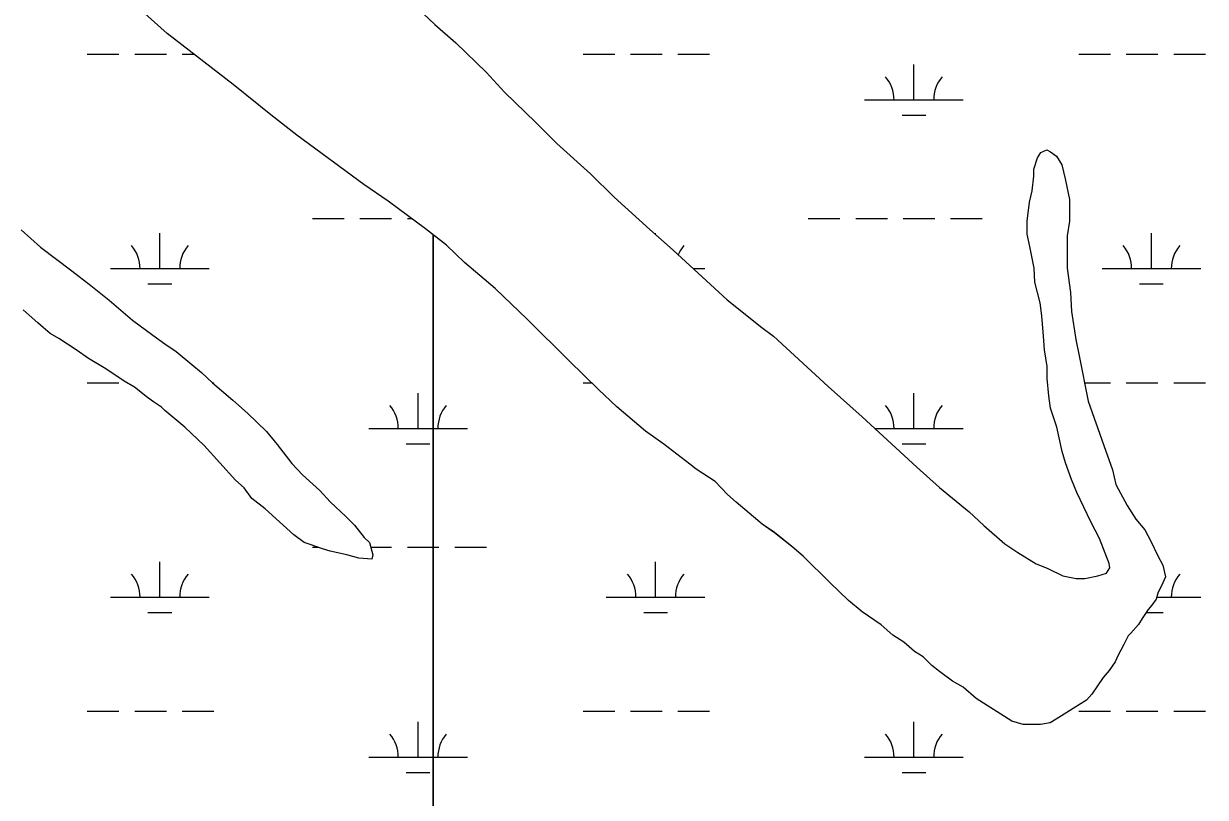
# Model space of a CAD drawing. Extents: x 3177185 to 3215018, y 812988 to 838321.
# Drawn here: x 3210900 to 3212097, y 818631 to 819414 of the extents above; entities that cross this region are included whole.
import ezdxf

# ---------------------------------------------------------------- set-up
doc = ezdxf.new("R2010")
doc.units = 0
doc.layers.add('V-SITE-VEGE', color=7, linetype='Continuous')
doc.layers.add('V-WETL-SWMP', color=7, linetype='Continuous')

msp = doc.modelspace()

# ---------------------------------------------------------------- linework, layer by layer
at = {"layer": 'V-SITE-VEGE'}
for p, q in [((3211045.6, 819404), (3211020, 819426.8)), ((3211314.8, 819414.7), (3211316.6, 819413)), ((3211316.6, 819413), (3211337.7, 819394.5)), ((3211112.5, 819352.1), (3211045.6, 819404)), ((3211337.7, 819394.5), (3211368.5, 819364.7)), ((3211368.5, 819364.7), (3211387, 819344.4)), ((3211150.4, 819321.4), (3211112.5, 819352.1)), ((3211387, 819344.4), (3211418.8, 819313.7)), ((3211176.8, 819301.1), (3211150.4, 819321.4)), ((3211418.8, 819313.7), (3211439.9, 819292.6)), ((3211244.6, 819251), (3211176.8, 819301.1)), ((3211439.9, 819292.6), (3211474.2, 819261.8)), ((3211926.5, 819278), (3211930, 819283.3)), ((3211930, 819283.3), (3211936.2, 819286)), ((3211936.2, 819286), (3211939.7, 819284.2)), ((3211939.7, 819284.2), (3211945.9, 819279.8)), ((3211923, 819266.6), (3211926.5, 819278)), ((3211945.9, 819279.8), (3211951.1, 819271)), ((3211951.1, 819271), (3211954.7, 819256.9)), ((3211474.2, 819261.8), (3211498, 819238.1)), ((3211921.3, 819244.6), (3211923, 819259.6)), ((3211923, 819259.6), (3211923, 819266.6)), ((3211954.7, 819256.9), (3211959.1, 819235.8)), ((3211269.2, 819234.3), (3211244.6, 819251)), ((3211918.6, 819233.1), (3211921.3, 819244.6)), ((3211307.1, 819206.2), (3211269.2, 819234.3)), ((3211498, 819238.1), (3211534.1, 819205.5)), ((3211916, 819213.8), (3211918.6, 819233.1)), ((3211959.1, 819235.8), (3211959.1, 819213.8)), ((3211916, 819200.6), (3211916, 819213.8)), ((3211959.1, 819213.8), (3211956.5, 819198.9)), ((3210897.9, 819205), (3210917.3, 819187.4)), ((3211314.8, 819200.1), (3211307.1, 819206.2)), ((3211328.2, 819189.5), (3211314.8, 819200.1)), ((3211314.8, 819200.1), (3211314.8, 818329.5)), ((3211314.8, 818329.5), (3211314.8, 819200.1)), ((3211534.1, 819205.5), (3211557.9, 819184.4)), ((3211918.7, 819188.3), (3211916, 819200.6)), ((3211956.5, 819198.9), (3211956.5, 819166.3)), ((3210917.3, 819187.4), (3210949, 819163.7)), ((3211346.7, 819171.9), (3211328.2, 819189.5)), ((3211923.1, 819166.3), (3211918.7, 819188.3)), ((3211557.9, 819184.4), (3211612.5, 819134.3)), ((3210949, 819163.7), (3210968.4, 819148.7)), ((3211377.5, 819145.6), (3211346.7, 819171.9)), ((3211924, 819152.2), (3211923.1, 819166.3)), ((3211956.5, 819166.3), (3211960.1, 819141.7)), ((3210968.4, 819148.7), (3210986.9, 819133.8)), ((3211929.3, 819131.1), (3211924, 819152.2)), ((3211410.1, 819114.8), (3211377.5, 819145.6)), ((3211960.1, 819141.7), (3211961, 819122.3)), ((3210986.9, 819133.8), (3211010.6, 819113.6)), ((3211612.5, 819134.3), (3211647.7, 819106.2)), ((3211931, 819117.9), (3211929.3, 819131.1)), ((3210905.9, 819118.8), (3210899.8, 819124)), ((3210914.7, 819110.8), (3210905.9, 819118.8)), ((3211010.6, 819113.6), (3211030.9, 819098.6)), ((3211452.4, 819072.6), (3211410.1, 819114.8)), ((3211932.8, 819097.6), (3211931, 819117.9)), ((3211961, 819122.3), (3211965.4, 819094.2)), ((3210920, 819106.4), (3210914.7, 819110.8)), ((3210927.1, 819100.3), (3210920, 819106.4)), ((3211647.7, 819106.2), (3211659.2, 819097.4)), ((3210935.9, 819095), (3210927.1, 819100.3)), ((3210953.5, 819083.6), (3210935.9, 819095)), ((3211030.9, 819098.6), (3211043.2, 819089.8)), ((3211043.2, 819089.8), (3211054.7, 819081.9)), ((3211659.2, 819097.4), (3211714.6, 819046.4)), ((3211933.7, 819083.6), (3211932.8, 819097.6)), ((3211965.4, 819094.2), (3211968.9, 819077.4)), ((3210965.8, 819074.8), (3210953.5, 819083.6)), ((3211054.7, 819081.9), (3211070.5, 819068.7)), ((3211936.4, 819066.9), (3211933.7, 819083.6)), ((3211968.9, 819077.4), (3211977.8, 819031.7)), ((3210983.4, 819064.3), (3210965.8, 819074.8)), ((3211070.5, 819068.7), (3211080.2, 819060.8)), ((3211482.3, 819043.6), (3211452.4, 819072.6)), ((3211936.4, 819054.5), (3211936.4, 819066.9)), ((3211001.9, 819052), (3210983.4, 819064.3)), ((3211080.2, 819060.8), (3211091.6, 819050.3)), ((3211938.2, 819036.9), (3211936.4, 819054.5)), ((3211012.5, 819045.8), (3211001.9, 819052)), ((3211025.7, 819035.3), (3211012.5, 819045.8)), ((3211091.6, 819050.3), (3211111.9, 819032.7)), ((3211500.8, 819026), (3211482.3, 819043.6)), ((3211714.6, 819046.4), (3211749, 819015.7)), ((3211031.8, 819030.9), (3211025.7, 819035.3)), ((3211039.8, 819025.6), (3211031.8, 819030.9)), ((3211111.9, 819032.7), (3211126.9, 819019.5)), ((3211939.9, 819024.6), (3211938.2, 819036.9)), ((3211977.8, 819031.7), (3211993.6, 818986.8)), ((3211043.3, 819022.1), (3211039.8, 819025.6)), ((3211063.5, 819005.4), (3211043.3, 819022.1)), ((3211126.9, 819019.5), (3211146.2, 819001.1)), ((3211529.9, 819001.4), (3211500.8, 819026)), ((3211946.1, 819005.3), (3211939.9, 819024.6)), ((3211082.9, 818986.9), (3211063.5, 819005.4)), ((3211749, 819015.7), (3211804.5, 818964.7)), ((3211951.4, 818980.6), (3211946.1, 819005.3)), ((3211146.2, 819001.1), (3211156.8, 818987.9)), ((3211548.4, 818988.2), (3211529.9, 819001.4)), ((3211114.6, 818951.7), (3211082.9, 818986.9)), ((3211156.8, 818987.9), (3211171.8, 818968.5)), ((3211574.8, 818968), (3211548.4, 818988.2)), ((3211993.6, 818986.8), (3212002.5, 818962.2)), ((3211954.9, 818969.2), (3211951.4, 818980.6)), ((3211961.1, 818952.5), (3211954.9, 818969.2)), ((3211171.8, 818968.5), (3211182.4, 818957.1)), ((3211581, 818962.7), (3211574.8, 818968)), ((3211600.3, 818950.4), (3211581, 818962.7)), ((3211804.5, 818964.7), (3211827.4, 818944.4)), ((3212002.5, 818962.2), (3212006, 818947.2)), ((3211123.4, 818943.8), (3211114.6, 818951.7)), ((3211182.4, 818957.1), (3211200, 818941.3)), ((3211612.7, 818937.2), (3211600.3, 818950.4)), ((3211966.4, 818939.3), (3211961.1, 818952.5)), ((3212006, 818947.2), (3212017.4, 818926.1)), ((3211131.3, 818933.3), (3211123.4, 818943.8)), ((3211144.6, 818922.7), (3211131.3, 818933.3)), ((3211200, 818941.3), (3211210.5, 818929.8)), ((3211621.5, 818929.3), (3211612.7, 818937.2)), ((3211827.4, 818944.4), (3211857.3, 818919.8)), ((3211980.5, 818909.4), (3211966.4, 818939.3)), ((3211173.6, 818896.4), (3211144.6, 818922.7)), ((3211210.5, 818929.8), (3211226.4, 818914.9)), ((3211647.9, 818907.3), (3211621.5, 818929.3)), ((3212017.4, 818926.1), (3212026.3, 818912.1)), ((3211226.4, 818914.9), (3211235.2, 818906.1)), ((3211857.3, 818919.8), (3211872.3, 818905.8)), ((3211989.3, 818892.7), (3211980.5, 818909.4)), ((3212026.3, 818912.1), (3212035.1, 818901.5)), ((3211235.2, 818906.1), (3211244.9, 818893.8)), ((3211660.2, 818898.6), (3211647.9, 818907.3)), ((3211677.8, 818884.5), (3211660.2, 818898.6)), ((3211872.3, 818905.8), (3211893.4, 818887.3)), ((3212035.1, 818901.5), (3212041.2, 818890.1)), ((3211184.2, 818888.5), (3211173.6, 818896.4)), ((3211190.3, 818886.7), (3211184.2, 818888.5)), ((3211202.7, 818882.3), (3211190.3, 818886.7)), ((3211244.9, 818893.8), (3211250.2, 818888.5)), ((3211250.2, 818888.5), (3211253.7, 818876.2)), ((3211893.4, 818887.3), (3211906.6, 818878.5)), ((3211999, 818867.2), (3211989.3, 818892.7)), ((3212041.2, 818890.1), (3212048.3, 818875.1)), ((3211210.6, 818879.7), (3211202.7, 818882.3)), ((3211227.3, 818876.2), (3211210.6, 818879.7)), ((3211239.6, 818872.7), (3211227.3, 818876.2)), ((3211253.7, 818876.2), (3211252.8, 818871.8)), ((3211689.3, 818874.8), (3211677.8, 818884.5)), ((3211716.6, 818847.6), (3211689.3, 818874.8)), ((3211906.6, 818878.5), (3211925.1, 818867.1)), ((3212048.3, 818875.1), (3212053.6, 818865.5)), ((3211252.8, 818871.8), (3211239.6, 818872.7)), ((3211925.1, 818867.1), (3211936.5, 818862.7)), ((3211936.5, 818862.7), (3211952.4, 818854.8)), ((3211996.4, 818857.5), (3211999.9, 818862.8)), ((3211999.9, 818862.8), (3211999, 818867.2)), ((3212053.6, 818865.5), (3212056.2, 818854)), ((3211952.4, 818854.8), (3211965.6, 818852.2)), ((3211965.6, 818852.2), (3211974.4, 818852.2)), ((3211974.4, 818852.2), (3211987.6, 818854.8)), ((3211987.6, 818854.8), (3211996.4, 818857.5)), ((3212056.2, 818854), (3212053.6, 818847.9)), ((3211735.1, 818830), (3211716.6, 818847.6)), ((3212053.6, 818847.9), (3212048.3, 818837.3)), ((3211749.2, 818818.5), (3211735.1, 818830)), ((3212046.6, 818831.1), (3212042.2, 818825)), ((3212048.3, 818837.3), (3212046.6, 818831.1)), ((3211768.5, 818805.4), (3211749.2, 818818.5)), ((3212038.7, 818820.6), (3212032.5, 818811.8)), ((3212042.2, 818825), (3212038.7, 818820.6)), ((3211780, 818794.8), (3211768.5, 818805.4)), ((3212029, 818805.6), (3212021.1, 818796.8)), ((3212032.5, 818811.8), (3212029, 818805.6)), ((3211791.4, 818787.8), (3211780, 818794.8)), ((3212018.4, 818794.1), (3212014, 818785.3)), ((3212021.1, 818796.8), (3212018.4, 818794.1)), ((3211802, 818778.1), (3211791.4, 818787.8)), ((3211810.8, 818772.8), (3211802, 818778.1)), ((3212014, 818785.3), (3212007.9, 818773.9)), ((3211819.6, 818764.1), (3211810.8, 818772.8)), ((3212005.3, 818767.7), (3211999.1, 818758.9)), ((3212007.9, 818773.9), (3212005.3, 818767.7)), ((3211827.5, 818757.9), (3211819.6, 818764.1)), ((3211840.7, 818748.2), (3211827.5, 818757.9)), ((3211999.1, 818758.9), (3211993, 818751.9)), ((3211851.3, 818742.1), (3211840.7, 818748.2)), ((3211864.5, 818730.7), (3211851.3, 818742.1)), ((3211993, 818751.9), (3211981.5, 818735.2)), ((3211900.6, 818707.8), (3211864.5, 818730.7)), ((3211981.5, 818735.2), (3211976.3, 818729)), ((3211976.3, 818729), (3211945.5, 818709.6)), ((3211912, 818704.3), (3211900.6, 818707.8)), ((3211939.3, 818706.1), (3211929.6, 818704.3)), ((3211945.5, 818709.6), (3211939.3, 818706.1)), ((3211929.6, 818704.3), (3211912, 818704.3))]:
    msp.add_line(p, q, dxfattribs=at)
at = {"layer": 'V-WETL-SWMP'}
for p, q in [((3211284.9, 819442.9), (3211316.6, 819413)), ((3211045.6, 819404), (3211020, 819426.8)), ((3211316.6, 819413), (3211337.7, 819394.5)), ((3211112.5, 819352.1), (3211045.6, 819404)), ((3211337.7, 819394.5), (3211368.6, 819364.7)), ((3210964.7, 819383), (3210996.7, 819383)), ((3211012.7, 819383), (3211044.7, 819383)), ((3211060.7, 819383), (3211072.6, 819383)), ((3211466.6, 819383), (3211498.6, 819383)), ((3211514.6, 819383), (3211546.6, 819383)), ((3211562.6, 819383), (3211594.6, 819383)), ((3211968.5, 819383), (3212000.5, 819383)), ((3212016.5, 819383), (3212048.5, 819383)), ((3212064.5, 819383), (3212096.5, 819383)), ((3211368.6, 819364.7), (3211387, 819344.4)), ((3211801.5, 819336.6), (3211801.5, 819372.6)), ((3211150.4, 819321.4), (3211112.5, 819352.1)), ((3211387, 819344.4), (3211418.8, 819313.7)), ((3211751.5, 819336.6), (3211851.5, 819336.6)), ((3211176.8, 819301.1), (3211150.4, 819321.4)), ((3211789.5, 819321.1), (3211813.5, 819321.1)), ((3211418.8, 819313.7), (3211439.9, 819292.6)), ((3211244.6, 819251), (3211176.8, 819301.1)), ((3211439.9, 819292.6), (3211474.2, 819261.8)), ((3211926.5, 819278), (3211930, 819283.3)), ((3211930, 819283.3), (3211936.2, 819286)), ((3211936.2, 819286), (3211939.7, 819284.2)), ((3211939.7, 819284.2), (3211945.9, 819279.8)), ((3211923, 819266.6), (3211926.5, 819278)), ((3211945.9, 819279.8), (3211951.1, 819271)), ((3211951.1, 819271), (3211954.7, 819256.9)), ((3211474.2, 819261.8), (3211498, 819238.1)), ((3211921.3, 819244.6), (3211923, 819259.5)), ((3211923, 819259.5), (3211923, 819266.6)), ((3211954.7, 819256.9), (3211959.1, 819235.8)), ((3211269.2, 819234.3), (3211244.6, 819251)), ((3211918.6, 819233.1), (3211921.3, 819244.6)), ((3211307.1, 819206.2), (3211269.2, 819234.3)), ((3211498, 819238.1), (3211534.1, 819205.5)), ((3211916, 819213.8), (3211918.6, 819233.1)), ((3211959.1, 819235.8), (3211959.1, 819213.8)), ((3211192.7, 819216.5), (3211224.7, 819216.5)), ((3211240.7, 819216.5), (3211272.7, 819216.5)), ((3211288.7, 819216.5), (3211293.2, 819216.5)), ((3211694.6, 819216.5), (3211726.6, 819216.5)), ((3211742.6, 819216.5), (3211774.6, 819216.5)), ((3211790.6, 819216.5), (3211822.6, 819216.5)), ((3211838.6, 819216.5), (3211870.6, 819216.5)), ((3211916, 819200.6), (3211916, 819213.8)), ((3211959.1, 819213.8), (3211956.5, 819198.9)), ((3210897.9, 819205), (3210917.3, 819187.4)), ((3211038.1, 819165.8), (3211038.1, 819201.8)), ((3211328.2, 819189.5), (3211307.1, 819206.2)), ((3211534.1, 819205.5), (3211557.9, 819184.4)), ((3211540, 819200.3), (3211540, 819201.8)), ((3211918.7, 819188.3), (3211916, 819200.6)), ((3211956.5, 819198.9), (3211956.5, 819166.3)), ((3212041.9, 819165.8), (3212041.9, 819201.8)), ((3210917.3, 819187.4), (3210949, 819163.7)), ((3211346.7, 819171.9), (3211328.2, 819189.5)), ((3211923.1, 819166.3), (3211918.7, 819188.3)), ((3211557.9, 819184.4), (3211612.5, 819134.3)), ((3210949, 819163.7), (3210968.4, 819148.7)), ((3210988.1, 819165.8), (3211088.1, 819165.8)), ((3211377.5, 819145.6), (3211346.7, 819171.9)), ((3211578.2, 819165.8), (3211590, 819165.8)), ((3211924, 819152.2), (3211923.1, 819166.3)), ((3211956.5, 819166.3), (3211960.1, 819141.7)), ((3211991.9, 819165.8), (3212091.9, 819165.8)), ((3210968.4, 819148.7), (3210986.9, 819133.8)), ((3211026.1, 819150.3), (3211050.1, 819150.3)), ((3211929.3, 819131.1), (3211924, 819152.2)), ((3212029.9, 819150.3), (3212053.9, 819150.3)), ((3211410.1, 819114.8), (3211377.5, 819145.6)), ((3211960.1, 819141.7), (3211961, 819122.3)), ((3210986.9, 819133.8), (3211010.6, 819113.6)), ((3211612.5, 819134.3), (3211647.7, 819106.2)), ((3211931, 819117.9), (3211929.3, 819131.1)), ((3210905.9, 819118.8), (3210899.8, 819124)), ((3210914.7, 819110.8), (3210905.9, 819118.8)), ((3211010.6, 819113.6), (3211030.9, 819098.6)), ((3211452.4, 819072.6), (3211410.1, 819114.8)), ((3211932.8, 819097.6), (3211931, 819117.9)), ((3211961, 819122.3), (3211965.4, 819094.2)), ((3210920, 819106.4), (3210914.7, 819110.8)), ((3210927.1, 819100.3), (3210920, 819106.4)), ((3211647.7, 819106.2), (3211659.2, 819097.4)), ((3210935.9, 819095), (3210927.1, 819100.3)), ((3210953.5, 819083.6), (3210935.9, 819095)), ((3211030.9, 819098.6), (3211043.2, 819089.8)), ((3211043.2, 819089.8), (3211054.7, 819081.9)), ((3211659.2, 819097.4), (3211714.6, 819046.4)), ((3211933.7, 819083.6), (3211932.8, 819097.6)), ((3211965.4, 819094.2), (3211968.9, 819077.4)), ((3210965.8, 819074.8), (3210953.5, 819083.6)), ((3211054.7, 819081.9), (3211070.5, 819068.7)), ((3211936.4, 819066.9), (3211933.7, 819083.6)), ((3211968.9, 819077.4), (3211977.8, 819031.7)), ((3210983.4, 819064.3), (3210965.8, 819074.8)), ((3211070.5, 819068.7), (3211080.2, 819060.8)), ((3211482.3, 819043.6), (3211452.4, 819072.6)), ((3211936.4, 819054.5), (3211936.4, 819066.9)), ((3211001.9, 819052), (3210983.4, 819064.3)), ((3211080.2, 819060.8), (3211091.6, 819050.3)), ((3211938.2, 819036.9), (3211936.4, 819054.5)), ((3210964.7, 819050.3), (3210996.7, 819050.3)), ((3211012.5, 819045.8), (3211001.9, 819052)), ((3211025.7, 819035.3), (3211012.5, 819045.8)), ((3211091.6, 819050.3), (3211111.9, 819032.7)), ((3211091.6, 819050.3), (3211092.7, 819050.3)), ((3211466.6, 819050.3), (3211475.4, 819050.3)), ((3211500.8, 819026), (3211482.3, 819043.6)), ((3211714.6, 819046.4), (3211749, 819015.7)), ((3211974.2, 819050.3), (3212000.5, 819050.3)), ((3212016.5, 819050.3), (3212048.5, 819050.3)), ((3212064.5, 819050.3), (3212096.5, 819050.3)), ((3211031.8, 819030.9), (3211025.7, 819035.3)), ((3211039.7, 819025.6), (3211031.8, 819030.9)), ((3211111.9, 819032.7), (3211126.9, 819019.5)), ((3211299.6, 819003.9), (3211299.6, 819039.9)), ((3211801.5, 819003.9), (3211801.5, 819039.9)), ((3211939.9, 819024.6), (3211938.2, 819036.9)), ((3211977.8, 819031.7), (3211993.6, 818986.8)), ((3211043.3, 819022.1), (3211039.7, 819025.6)), ((3211063.5, 819005.4), (3211043.3, 819022.1)), ((3211126.9, 819019.5), (3211146.2, 819001.1)), ((3211529.9, 819001.4), (3211500.8, 819026)), ((3211946.1, 819005.3), (3211939.9, 819024.6)), ((3211082.9, 818986.9), (3211063.5, 819005.4)), ((3211749, 819015.7), (3211804.5, 818964.7)), ((3211951.4, 818980.6), (3211946.1, 819005.3)), ((3211146.2, 819001.1), (3211156.8, 818987.9)), ((3211249.6, 819003.9), (3211349.6, 819003.9)), ((3211548.4, 818988.2), (3211529.9, 819001.4)), ((3211761.8, 819003.9), (3211851.5, 819003.9)), ((3211114.6, 818951.7), (3211082.9, 818986.9)), ((3211156.8, 818987.9), (3211171.8, 818968.5)), ((3211287.6, 818988.5), (3211311.6, 818988.5)), ((3211574.8, 818968), (3211548.4, 818988.2)), ((3211789.5, 818988.5), (3211813.5, 818988.5)), ((3211993.6, 818986.8), (3212002.5, 818962.2)), ((3211954.9, 818969.2), (3211951.4, 818980.6)), ((3211961.1, 818952.5), (3211954.9, 818969.2)), ((3211171.8, 818968.5), (3211182.4, 818957.1)), ((3211581, 818962.7), (3211574.8, 818968)), ((3211600.3, 818950.4), (3211581, 818962.7)), ((3211804.5, 818964.7), (3211827.4, 818944.4)), ((3212002.5, 818962.2), (3212006, 818947.2)), ((3211123.4, 818943.8), (3211114.6, 818951.7)), ((3211182.4, 818957.1), (3211200, 818941.3)), ((3211612.7, 818937.2), (3211600.3, 818950.4)), ((3211966.4, 818939.3), (3211961.1, 818952.5)), ((3212006, 818947.2), (3212017.4, 818926.1)), ((3211131.3, 818933.3), (3211123.4, 818943.8)), ((3211144.6, 818922.7), (3211131.3, 818933.3)), ((3211200, 818941.3), (3211210.5, 818929.8)), ((3211621.5, 818929.3), (3211612.7, 818937.2)), ((3211827.4, 818944.4), (3211857.3, 818919.8)), ((3211980.5, 818909.4), (3211966.4, 818939.3)), ((3211173.6, 818896.4), (3211144.6, 818922.7)), ((3211210.5, 818929.8), (3211226.4, 818914.9)), ((3211647.9, 818907.3), (3211621.5, 818929.3)), ((3212017.4, 818926.1), (3212026.3, 818912.1)), ((3211226.4, 818914.9), (3211235.2, 818906.1)), ((3211857.3, 818919.8), (3211872.3, 818905.8)), ((3211989.3, 818892.7), (3211980.5, 818909.4)), ((3212026.3, 818912.1), (3212035.1, 818901.5)), ((3211235.2, 818906.1), (3211244.9, 818893.8)), ((3211660.2, 818898.5), (3211647.9, 818907.3)), ((3211677.8, 818884.5), (3211660.2, 818898.5)), ((3211872.3, 818905.8), (3211893.4, 818887.3)), ((3212035.1, 818901.5), (3212041.2, 818890.1)), ((3211184.2, 818888.5), (3211173.6, 818896.4)), ((3211190.3, 818886.7), (3211184.2, 818888.5)), ((3211202.7, 818882.3), (3211190.3, 818886.7)), ((3211244.9, 818893.8), (3211250.2, 818888.5)), ((3211250.2, 818888.5), (3211253.7, 818876.2)), ((3211893.4, 818887.3), (3211906.6, 818878.5)), ((3211999, 818867.2), (3211989.3, 818892.7)), ((3212041.2, 818890.1), (3212048.3, 818875.1)), ((3211192.7, 818883.8), (3211198.4, 818883.8)), ((3211210.6, 818879.7), (3211202.7, 818882.3)), ((3211227.3, 818876.2), (3211210.6, 818879.7)), ((3211239.6, 818872.7), (3211227.3, 818876.2)), ((3211251.5, 818883.8), (3211272.7, 818883.8)), ((3211253.7, 818876.2), (3211252.8, 818871.8)), ((3211288.7, 818883.8), (3211320.7, 818883.8)), ((3211336.7, 818883.8), (3211368.7, 818883.8)), ((3211689.3, 818874.8), (3211677.8, 818884.5)), ((3211716.6, 818847.6), (3211689.3, 818874.8)), ((3211906.6, 818878.5), (3211925.1, 818867.1)), ((3212048.3, 818875.1), (3212053.6, 818865.5)), ((3211038.1, 818833.1), (3211038.1, 818869.1)), ((3211252.8, 818871.8), (3211239.6, 818872.7)), ((3211540, 818833.1), (3211540, 818869.1)), ((3211925.1, 818867.1), (3211936.5, 818862.7)), ((3211936.5, 818862.7), (3211952.4, 818854.8)), ((3211996.4, 818857.5), (3211999.9, 818862.8)), ((3211999.9, 818862.8), (3211999, 818867.2)), ((3212053.6, 818865.5), (3212056.2, 818854)), ((3211952.4, 818854.8), (3211965.6, 818852.2)), ((3211965.6, 818852.2), (3211974.4, 818852.2)), ((3211974.4, 818852.2), (3211987.6, 818854.8)), ((3211987.6, 818854.8), (3211996.4, 818857.5)), ((3212056.2, 818854), (3212053.6, 818847.9)), ((3211735.1, 818830), (3211716.6, 818847.6)), ((3212053.6, 818847.9), (3212048.3, 818837.3)), ((3210988.1, 818833.1), (3211088.1, 818833.1)), ((3211490, 818833.1), (3211590, 818833.1)), ((3211749.2, 818818.5), (3211735.1, 818830)), ((3212046.6, 818831.1), (3212042.2, 818825)), ((3212048.3, 818837.3), (3212046.6, 818831.1)), ((3212047.1, 818833.1), (3212091.9, 818833.1)), ((3211026.1, 818817.7), (3211050.1, 818817.7)), ((3211528, 818817.7), (3211552, 818817.7)), ((3211768.5, 818805.4), (3211749.2, 818818.5)), ((3212038.7, 818820.6), (3212032.5, 818811.8)), ((3212036.6, 818817.7), (3212053.9, 818817.7)), ((3212042.2, 818825), (3212038.7, 818820.6)), ((3211780, 818794.8), (3211768.5, 818805.4)), ((3212029, 818805.6), (3212021.1, 818796.8)), ((3212032.5, 818811.8), (3212029, 818805.6)), ((3211791.4, 818787.8), (3211780, 818794.8)), ((3212018.4, 818794.1), (3212014, 818785.3)), ((3212021.1, 818796.8), (3212018.4, 818794.1)), ((3211802, 818778.1), (3211791.4, 818787.8)), ((3211810.8, 818772.8), (3211802, 818778.1)), ((3212014, 818785.3), (3212007.9, 818773.9)), ((3211819.6, 818764.1), (3211810.8, 818772.8)), ((3212005.3, 818767.7), (3211999.1, 818758.9)), ((3212007.9, 818773.9), (3212005.3, 818767.7)), ((3211827.5, 818757.9), (3211819.6, 818764.1)), ((3211840.7, 818748.2), (3211827.5, 818757.9)), ((3211999.1, 818758.9), (3211993, 818751.9)), ((3211851.3, 818742.1), (3211840.7, 818748.2)), ((3211864.5, 818730.7), (3211851.3, 818742.1)), ((3211993, 818751.9), (3211981.5, 818735.2)), ((3211900.6, 818707.8), (3211864.5, 818730.7)), ((3211981.5, 818735.2), (3211976.3, 818729)), ((3211976.3, 818729), (3211945.5, 818709.6)), ((3210964.7, 818717.7), (3210996.7, 818717.7)), ((3211012.7, 818717.7), (3211044.7, 818717.7)), ((3211060.7, 818717.7), (3211092.7, 818717.7)), ((3211299.6, 818671.2), (3211299.6, 818707.2)), ((3211466.6, 818717.7), (3211498.6, 818717.7)), ((3211514.6, 818717.7), (3211546.6, 818717.7)), ((3211562.6, 818717.7), (3211594.6, 818717.7)), ((3211801.5, 818671.2), (3211801.5, 818707.2)), ((3211912, 818704.3), (3211900.6, 818707.8)), ((3211939.3, 818706.1), (3211929.6, 818704.3)), ((3211945.5, 818709.6), (3211939.3, 818706.1)), ((3211968.5, 818717.7), (3212000.5, 818717.7)), ((3212016.5, 818717.7), (3212048.5, 818717.7)), ((3212064.5, 818717.7), (3212096.5, 818717.7)), ((3211929.6, 818704.3), (3211912, 818704.3)), ((3211249.6, 818671.2), (3211349.6, 818671.2)), ((3211751.5, 818671.2), (3211851.5, 818671.2)), ((3211287.6, 818655.8), (3211311.6, 818655.8)), ((3211789.5, 818655.8), (3211813.5, 818655.8))]:
    msp.add_line(p, q, dxfattribs=at)
for centre, start, end in [((3211746.2, 819337), 359.2282, 40.7718), ((3211856.7, 819337), 139.2282, 180.7718), ((3210982.9, 819166.2), 359.2282, 40.7718), ((3211093.4, 819166.2), 139.2282, 180.7718), ((3211595.3, 819166.2), 139.2282, 157.1252), ((3211986.7, 819166.2), 359.2282, 40.7718), ((3212097.2, 819166.2), 139.2282, 180.7718), ((3211244.3, 819004.4), 359.2282, 40.7718), ((3211354.8, 819004.4), 139.2282, 180.7718), ((3211746.2, 819004.4), 359.2282, 40.7718), ((3211856.7, 819004.4), 139.2282, 180.7718), ((3210982.9, 818833.6), 359.2282, 40.7718), ((3211093.4, 818833.6), 139.2282, 180.7718), ((3211484.8, 818833.6), 359.2282, 40.7718), ((3211595.3, 818833.6), 139.2282, 180.7718), ((3212097.2, 818833.6), 139.2282, 180.7718), ((3211244.3, 818671.7), 359.2282, 40.7718), ((3211354.8, 818671.7), 139.2282, 180.7718), ((3211746.2, 818671.7), 359.2282, 40.7718), ((3211856.7, 818671.7), 139.2282, 180.7718)]:
    msp.add_arc(centre, 35.2, start, end, dxfattribs=at)

doc.saveas('drawing.dxf')
